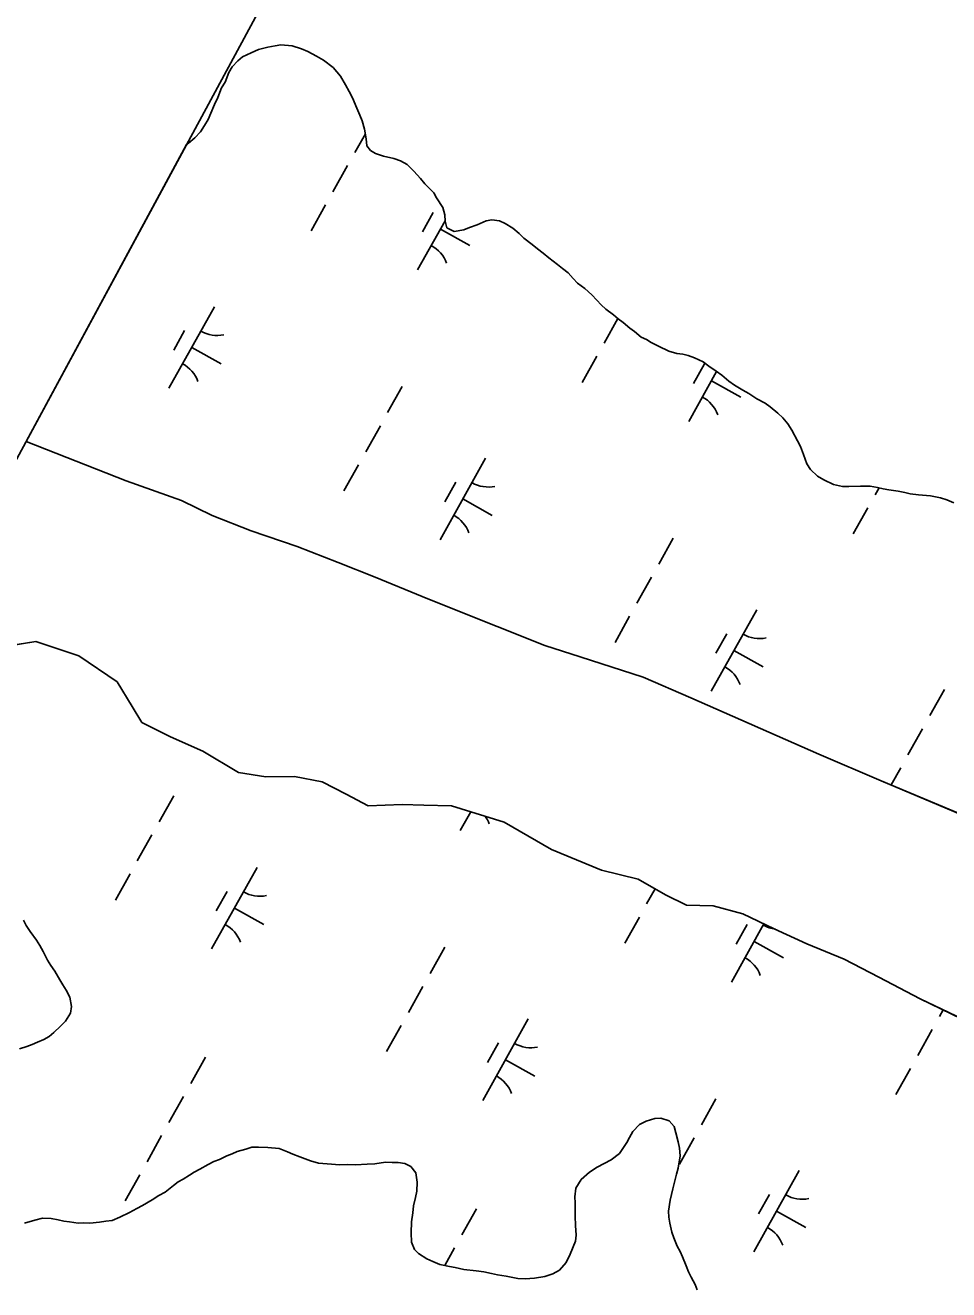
# Model space of a CAD drawing. Extents: x 3923531 to 3943530, y 207391 to 229799.
# Drawn here: x 3930746 to 3931241, y 219861 to 220538 of the extents above; entities that cross this region are included whole.
import ezdxf

# ---------------------------------------------------------------- set-up
doc = ezdxf.new("R2010")
doc.units = 0
for name, color, linetype in [('V-GRID-FRAM', 7, 'Continuous'), ('V-TOPO-SHOR', 7, 'Continuous'), ('V-WETL-SWMP', 7, 'Continuous')]:
    doc.layers.add(name, color=color, linetype=linetype)

msp = doc.modelspace()

# ---------------------------------------------------------------- linework, layer by layer
at = {"layer": 'V-GRID-FRAM'}
msp.add_lwpolyline([(3941569.42, 222286.79), (3934196.47, 209089.08), (3926890.07, 213186.24), (3934009.8, 226348.12), (3941569.42, 222286.79)], dxfattribs=at)
at = {"layer": 'V-TOPO-SHOR'}
for points in [[(3930746.52, 220315.46), (3930773.38, 220304.91), (3930800.06, 220294.36), (3930829.76, 220283.78), (3930846.2, 220275.75), (3930867.07, 220267.68), (3930891.76, 220259.16), (3930913.63, 220250.68), (3930933.49, 220242.82), (3930958.77, 220232.48), (3930978.63, 220224.42), (3930998.9, 220216.35), (3931024.38, 220206.22), (3931043.25, 220200.18), (3931076.98, 220189.35), (3931102.66, 220178.21), (3931171.24, 220148.08), (3931204.54, 220133.84), (3931383.06, 220058.46)], [(3930710.46, 220201.74), (3930751.82, 220208.36), (3930774.71, 220200.67), (3930795.32, 220186.76), (3930803.44, 220173.58), (3930808.59, 220165.07), (3930823.82, 220157.25), (3930841.27, 220149.62), (3930860.29, 220138.14), (3930874.97, 220135.97), (3930890.28, 220136.02), (3930905.16, 220133.24), (3930917.99, 220126.66), (3930929.81, 220120.3), (3930947.95, 220121.11), (3930959.63, 220120.79), (3930974.33, 220120.44), (3931002.65, 220111.69), (3931027.88, 220096.92), (3931054.76, 220085.96), (3931074.45, 220081.13), (3931089.07, 220072.71), (3931100.3, 220067.16), (3931114.6, 220066.81), (3931130.47, 220062.62), (3931147.31, 220054.58), (3931164.75, 220046.55), (3931184.81, 220038.28), (3931203.25, 220028.62), (3931225.49, 220017.11), (3931269.79, 219995.7)]]:
    msp.add_lwpolyline(points, dxfattribs=at)
at = {"layer": 'V-WETL-SWMP'}
for p, q in [((3930862.54, 220521.44), (3930867.11, 220523.57)), ((3930867.11, 220523.57), (3930871.09, 220525.31)), ((3930871.09, 220525.31), (3930876.04, 220526.64)), ((3930876.04, 220526.64), (3930880.01, 220527.19)), ((3930880.01, 220527.19), (3930882.98, 220527.76)), ((3930882.98, 220527.76), (3930889.11, 220527.3)), ((3930889.11, 220527.3), (3930894.04, 220525.66)), ((3930894.04, 220525.66), (3930897.39, 220524.25)), ((3930897.39, 220524.25), (3930902.11, 220521.82)), ((3930902.11, 220521.82), (3930905.85, 220519.61)), ((3930855.13, 220513.01), (3930856.94, 220515.96)), ((3930856.94, 220515.96), (3930859.94, 220519.29)), ((3930859.94, 220519.29), (3930862.54, 220521.44)), ((3930905.85, 220519.61), (3930910.95, 220515.6)), ((3930910.95, 220515.6), (3930914.86, 220511.01)), ((3930853.1, 220507.89), (3930855.13, 220513.01)), ((3930914.86, 220511.01), (3930917.58, 220506.43)), ((3930849.26, 220499.62), (3930851.29, 220504.74)), ((3930851.29, 220504.74), (3930853.1, 220507.89)), ((3930917.58, 220506.43), (3930919.52, 220502.85)), ((3930919.52, 220502.85), (3930921.46, 220499.46)), ((3930845.41, 220491.15), (3930847.44, 220495.88)), ((3930847.44, 220495.88), (3930849.26, 220499.62)), ((3930921.46, 220499.46), (3930923.78, 220493.9)), ((3930843.99, 220487.8), (3930845.41, 220491.15)), ((3930923.78, 220493.9), (3930925.32, 220490.13)), ((3930925.32, 220490.13), (3930926.48, 220487.15)), ((3930836.96, 220477.98), (3930839.97, 220481.32)), ((3930839.97, 220481.32), (3930842.18, 220484.66)), ((3930842.18, 220484.66), (3930843.99, 220487.8)), ((3930926.48, 220487.15), (3930927.82, 220482.58)), ((3930927.82, 220482.58), (3930928.75, 220477.43)), ((3930746.52, 220315.46), (3930832.54, 220474.47)), ((3930832.54, 220474.47), (3930833.57, 220475.25)), ((3930833.57, 220475.25), (3930836.96, 220477.98)), ((3930928.25, 220480.21), (3930922.61, 220470.11)), ((3930928.75, 220477.43), (3930929.11, 220473.67)), ((3930929.11, 220473.67), (3930931.06, 220471.27)), ((3930931.06, 220471.27), (3930933.62, 220469.66)), ((3930933.62, 220469.66), (3930937.96, 220468.23)), ((3930937.96, 220468.23), (3930943.48, 220466.99)), ((3930918.71, 220463.12), (3930910.9, 220449.16)), ((3930943.48, 220466.99), (3930947.03, 220465.77)), ((3930947.03, 220465.77), (3930950.57, 220463.75)), ((3930950.57, 220463.75), (3930954.29, 220460.15)), ((3930954.29, 220460.15), (3930957.81, 220456.16)), ((3930957.81, 220456.16), (3930960.16, 220453.36)), ((3930960.16, 220453.36), (3930964.86, 220448.57)), ((3930964.86, 220448.57), (3930966.41, 220445.98)), ((3930907, 220442.17), (3930899.2, 220428.2)), ((3930966.41, 220445.98), (3930969.72, 220440.8)), ((3930969.72, 220440.8), (3930970.87, 220436.83)), ((3930964.66, 220438.11), (3930958.81, 220427.64)), ((3930970.87, 220436.83), (3930971.03, 220433.47)), ((3930992.99, 220433.64), (3930995.96, 220434.2)), ((3930995.96, 220434.2), (3931000.11, 220433.56)), ((3930971.02, 220433.67), (3930956.28, 220407.29)), ((3930968.47, 220429.11), (3930984.19, 220420.33)), ((3930971.03, 220433.47), (3930971.98, 220429.9)), ((3930971.98, 220429.9), (3930975.92, 220427.88)), ((3930975.92, 220427.88), (3930981.07, 220428.81)), ((3930981.07, 220428.81), (3930984.05, 220429.97)), ((3930984.05, 220429.97), (3930988.22, 220431.51)), ((3930988.22, 220431.51), (3930992.99, 220433.64)), ((3931000.11, 220433.56), (3931003.07, 220432.15)), ((3931003.07, 220432.15), (3931007.19, 220429.73)), ((3931007.19, 220429.73), (3931010.72, 220426.73)), ((3931010.72, 220426.73), (3931013.07, 220424.33)), ((3931013.07, 220424.33), (3931017.59, 220420.92)), ((3931017.59, 220420.92), (3931020.53, 220418.51)), ((3931020.53, 220418.51), (3931023.48, 220416.31)), ((3931023.48, 220416.31), (3931026.61, 220413.7)), ((3931026.61, 220413.7), (3931031.13, 220410.29)), ((3931031.13, 220410.29), (3931033.88, 220408.09)), ((3931033.88, 220408.09), (3931036.82, 220405.68)), ((3931036.82, 220405.68), (3931039.56, 220402.69)), ((3931039.56, 220402.69), (3931041.91, 220400.29)), ((3931041.91, 220400.29), (3931045.83, 220397.28)), ((3931045.83, 220397.28), (3931049.56, 220393.88)), ((3931049.56, 220393.88), (3931052.3, 220391.08)), ((3930847.47, 220387.62), (3930823.08, 220343.97)), ((3931052.3, 220391.08), (3931054.65, 220388.68)), ((3931054.65, 220388.68), (3931056.99, 220386.29)), ((3931063.49, 220381.23), (3931056.12, 220368.03)), ((3931056.99, 220386.29), (3931061.12, 220383.27)), ((3931061.12, 220383.27), (3931063.67, 220381.07)), ((3931063.67, 220381.07), (3931066.42, 220379.07)), ((3930831.46, 220374.8), (3930825.61, 220364.32)), ((3931066.42, 220379.07), (3931069.95, 220376.06)), ((3931069.95, 220376.06), (3931072.5, 220374.25)), ((3931072.5, 220374.25), (3931076.03, 220371.25)), ((3931076.03, 220371.25), (3931078.79, 220370.04)), ((3931078.79, 220370.04), (3931081.34, 220368.43)), ((3931081.34, 220368.43), (3931085.28, 220366.41)), ((3931085.28, 220366.41), (3931090.79, 220363.78)), ((3930835.27, 220365.8), (3930850.99, 220357.02)), ((3931052.21, 220361.05), (3931044.41, 220347.08)), ((3931090.79, 220363.78), (3931095.13, 220362.55)), ((3931095.13, 220362.55), (3931098.29, 220362.12)), ((3931098.29, 220362.12), (3931101.25, 220361.49)), ((3931101.25, 220361.49), (3931104.6, 220360.27)), ((3931104.6, 220360.27), (3931109.13, 220358.05)), ((3931116.42, 220352.88), (3931101.49, 220326.16)), ((3931109.88, 220356.99), (3931104.02, 220346.51)), ((3931109.13, 220358.05), (3931112.27, 220355.84)), ((3931112.27, 220355.84), (3931116.2, 220353.03)), ((3931116.2, 220353.03), (3931119.15, 220351.02)), ((3931113.69, 220347.99), (3931129.4, 220339.21)), ((3931119.15, 220351.02), (3931122.87, 220347.82)), ((3931122.87, 220347.82), (3931126.01, 220345.61)), ((3930948, 220344.86), (3930940.2, 220330.9)), ((3931126.01, 220345.61), (3931130.54, 220342.99)), ((3931130.54, 220342.99), (3931133.68, 220341.18)), ((3931133.68, 220341.18), (3931138.01, 220338.36)), ((3931138.01, 220338.36), (3931142.33, 220335.94)), ((3931142.33, 220335.94), (3931145.08, 220333.94)), ((3931145.08, 220333.94), (3931149.2, 220330.53)), ((3931149.2, 220330.53), (3931151.95, 220328.13)), ((3931151.95, 220328.13), (3931154.49, 220324.94)), ((3930936.3, 220323.91), (3930928.49, 220309.94)), ((3931154.49, 220324.94), (3931156.63, 220321.55)), ((3931156.63, 220321.55), (3931159.73, 220315.78)), ((3930773.37, 220304.91), (3930746.52, 220315.46)), ((3931159.73, 220315.78), (3931161.28, 220312.8)), ((3931161.28, 220312.8), (3931163.02, 220308.43)), ((3930992.68, 220306.5), (3930968.29, 220262.85)), ((3931163.02, 220308.43), (3931164.75, 220303.46)), ((3930800.06, 220294.36), (3930773.37, 220304.91)), ((3930924.59, 220302.96), (3930916.79, 220288.99)), ((3931164.75, 220303.46), (3931166.7, 220300.48)), ((3931166.7, 220300.48), (3931170.42, 220296.88)), ((3930829.76, 220283.78), (3930800.06, 220294.36)), ((3930976.68, 220293.67), (3930970.82, 220283.2)), ((3931170.42, 220296.88), (3931173.76, 220294.86)), ((3931173.76, 220294.86), (3931179.08, 220292.44)), ((3931179.08, 220292.44), (3931183.81, 220291.4)), ((3931183.81, 220291.4), (3931187.18, 220291.36)), ((3931187.18, 220291.36), (3931193.51, 220291.49)), ((3931193.51, 220291.49), (3931198.65, 220291.44)), ((3931198.65, 220291.44), (3931202.6, 220290.81)), ((3931203.41, 220290.64), (3931201.33, 220286.91)), ((3931202.6, 220290.81), (3931205.56, 220290.18)), ((3931205.56, 220290.18), (3931208.72, 220289.56)), ((3931208.72, 220289.56), (3931213.66, 220288.91)), ((3931213.66, 220288.91), (3931217.21, 220288.08)), ((3931217.21, 220288.08), (3931220.17, 220287.46)), ((3931220.17, 220287.46), (3931224.52, 220286.82)), ((3931224.52, 220286.82), (3931231.04, 220286.36)), ((3931231.04, 220286.36), (3931236.37, 220285.31)), ((3931236.37, 220285.31), (3931239.73, 220284.29)), ((3930846.2, 220275.75), (3930829.76, 220283.78)), ((3930980.49, 220284.67), (3930996.2, 220275.89)), ((3931197.43, 220279.92), (3931189.63, 220265.96)), ((3931239.73, 220284.29), (3931243.47, 220282.67)), ((3930867.07, 220267.68), (3930846.2, 220275.75)), ((3930891.76, 220259.16), (3930867.07, 220267.68)), ((3930913.63, 220250.68), (3930891.76, 220259.16)), ((3931093.21, 220263.74), (3931085.41, 220249.77)), ((3930933.49, 220242.81), (3930913.63, 220250.68)), ((3930958.77, 220232.48), (3930933.49, 220242.81)), ((3931081.51, 220242.79), (3931073.71, 220228.82)), ((3930978.63, 220224.42), (3930958.77, 220232.48)), ((3930998.9, 220216.35), (3930978.63, 220224.42)), ((3931137.89, 220225.37), (3931113.51, 220181.72)), ((3931069.8, 220221.84), (3931062, 220207.87)), ((3931024.38, 220206.22), (3930998.9, 220216.35)), ((3931121.89, 220212.55), (3931116.04, 220202.07)), ((3930710.46, 220201.74), (3930751.82, 220208.36)), ((3930751.82, 220208.36), (3930774.71, 220200.67)), ((3931043.25, 220200.18), (3931024.38, 220206.22)), ((3930774.71, 220200.67), (3930795.32, 220186.76)), ((3931076.98, 220189.35), (3931043.25, 220200.18)), ((3931125.7, 220203.55), (3931141.41, 220194.77)), ((3930795.32, 220186.76), (3930803.44, 220173.58)), ((3931102.66, 220178.21), (3931076.98, 220189.35)), ((3931171.24, 220148.08), (3931102.66, 220178.21)), ((3931238.43, 220182.62), (3931230.62, 220168.65)), ((3930803.44, 220173.58), (3930808.59, 220165.07)), ((3930808.59, 220165.07), (3930823.82, 220157.25)), ((3930823.82, 220157.25), (3930841.27, 220149.62)), ((3931226.72, 220161.66), (3931218.92, 220147.7)), ((3930841.27, 220149.62), (3930860.29, 220138.14)), ((3931204.54, 220133.84), (3931171.24, 220148.08)), ((3930860.29, 220138.14), (3930874.97, 220135.97)), ((3930874.97, 220135.97), (3930890.28, 220136.02)), ((3930890.28, 220136.02), (3930905.16, 220133.24)), ((3931215.02, 220140.71), (3931209.91, 220131.57)), ((3930905.16, 220133.24), (3930917.99, 220126.66)), ((3931383.06, 220058.46), (3931204.54, 220133.84)), ((3930825.61, 220125.78), (3930817.81, 220111.81)), ((3930917.99, 220126.66), (3930929.81, 220120.3)), ((3930929.81, 220120.3), (3930947.95, 220121.12)), ((3930947.95, 220121.12), (3930959.63, 220120.79)), ((3930959.63, 220120.79), (3930974.33, 220120.44)), ((3930974.33, 220120.44), (3931002.65, 220111.69)), ((3930984.76, 220117.21), (3930979.1, 220107.08)), ((3931002.65, 220111.69), (3931027.88, 220096.92)), ((3930813.9, 220104.83), (3930806.1, 220090.86)), ((3931027.88, 220096.92), (3931054.76, 220085.96)), ((3930802.2, 220083.88), (3930794.4, 220069.91)), ((3930870.29, 220087.41), (3930845.9, 220043.76)), ((3931054.76, 220085.96), (3931074.45, 220081.13)), ((3931074.45, 220081.13), (3931089.07, 220072.71)), ((3931083.47, 220075.94), (3931078.94, 220067.82)), ((3930854.28, 220074.59), (3930848.43, 220064.11)), ((3931089.07, 220072.71), (3931100.3, 220067.16)), ((3930858.09, 220065.59), (3930873.81, 220056.81)), ((3931100.3, 220067.16), (3931114.6, 220066.81)), ((3931114.6, 220066.81), (3931130.47, 220062.62)), ((3931130.47, 220062.62), (3931147.31, 220054.59)), ((3930746.54, 220056.35), (3930745.19, 220059.13)), ((3930748.69, 220053.16), (3930746.54, 220056.35)), ((3931075.04, 220060.84), (3931067.23, 220046.87)), ((3931141.78, 220057.22), (3931124.32, 220025.95)), ((3931132.7, 220056.78), (3931126.85, 220046.3)), ((3930752.2, 220048.38), (3930748.69, 220053.16)), ((3930753.95, 220045.59), (3930752.2, 220048.38)), ((3931147.31, 220054.59), (3931164.75, 220046.55)), ((3930755.7, 220042.4), (3930753.95, 220045.59)), ((3930758.02, 220037.83), (3930755.7, 220042.4)), ((3930970.82, 220044.66), (3930963.02, 220030.69)), ((3931136.51, 220047.78), (3931152.22, 220039)), ((3931164.75, 220046.55), (3931184.81, 220038.28)), ((3930759.77, 220034.84), (3930758.02, 220037.83)), ((3930761.92, 220031.85), (3930759.77, 220034.84)), ((3931184.81, 220038.28), (3931203.25, 220028.62)), ((3930764.64, 220027.28), (3930761.92, 220031.85)), ((3931203.25, 220028.62), (3931225.49, 220017.11)), ((3930766.19, 220024.49), (3930764.64, 220027.28)), ((3930767.95, 220021.7), (3930766.19, 220024.49)), ((3930769.88, 220017.92), (3930767.95, 220021.7)), ((3930959.12, 220023.7), (3930951.31, 220009.74)), ((3930770.82, 220012.97), (3930769.88, 220017.92)), ((3931225.49, 220017.11), (3931269.79, 219995.7)), ((3930767.58, 220005.09), (3930770.39, 220009.41)), ((3930770.39, 220009.41), (3930770.82, 220012.97)), ((3931237.81, 220011.15), (3931235.86, 220007.65)), ((3930761.38, 219999.02), (3930764.98, 220002.35)), ((3930764.98, 220002.35), (3930767.58, 220005.09)), ((3930947.41, 220002.75), (3930939.61, 219988.78)), ((3931015.5, 220006.29), (3930991.11, 219962.64)), ((3931231.95, 220000.67), (3931224.15, 219986.7)), ((3930749.84, 219992.61), (3930752.62, 219993.77)), ((3930752.62, 219993.77), (3930756, 219995.32)), ((3930756, 219995.32), (3930758.98, 219996.87)), ((3930758.98, 219996.87), (3930761.38, 219999.02)), ((3930743.09, 219990.31), (3930746.86, 219991.45)), ((3930746.86, 219991.45), (3930749.84, 219992.61)), ((3930999.5, 219993.47), (3930993.65, 219982.99)), ((3930842.55, 219985.74), (3930834.74, 219971.77)), ((3931003.31, 219984.47), (3931019.02, 219975.69)), ((3931220.25, 219979.72), (3931212.45, 219965.75)), ((3930830.84, 219964.78), (3930823.04, 219950.82)), ((3931116.04, 219963.53), (3931108.23, 219949.56)), ((3931086.54, 219953.12), (3931083.37, 219952.99)), ((3931091.04, 219951.73), (3931086.54, 219953.12)), ((3931075.07, 219949.76), (3931071.59, 219946.07)), ((3931078.65, 219951.46), (3931075.07, 219949.76)), ((3931083.37, 219952.99), (3931078.65, 219951.46)), ((3931093.65, 219948.65), (3931091.04, 219951.73)), ((3931094.53, 219945.24), (3931093.65, 219948.65)), ((3930819.14, 219943.83), (3930811.33, 219929.86)), ((3931068.4, 219940.13), (3931064.35, 219934.28)), ((3931069.7, 219942.85), (3931068.4, 219940.13)), ((3931071.59, 219946.07), (3931069.7, 219942.85)), ((3931095.83, 219940.44), (3931094.53, 219945.24)), ((3931096.5, 219937.15), (3931095.83, 219940.44)), ((3931104.33, 219942.58), (3931096.53, 219928.61)), ((3930854.07, 219932.97), (3930850.1, 219931.04)), ((3930856.86, 219934.13), (3930854.07, 219932.97)), ((3930859.64, 219935.29), (3930856.86, 219934.13)), ((3930864.2, 219936.63), (3930859.64, 219935.29)), ((3930867.38, 219937.58), (3930864.2, 219936.63)), ((3930870.94, 219937.55), (3930867.38, 219937.58)), ((3930876.08, 219937.49), (3930870.94, 219937.55)), ((3930882.01, 219936.84), (3930876.08, 219937.49)), ((3930886.54, 219935.21), (3930882.01, 219936.84)), ((3930889.49, 219933.79), (3930886.54, 219935.21)), ((3930893.24, 219932.37), (3930889.49, 219933.79)), ((3931064.35, 219934.28), (3931060, 219930.92)), ((3931095.84, 219926.47), (3931096.9, 219933.03)), ((3931096.9, 219933.03), (3931096.5, 219937.15)), ((3930844.13, 219928.33), (3930839.56, 219925.8)), ((3930847.12, 219929.88), (3930844.13, 219928.33)), ((3930850.1, 219931.04), (3930847.12, 219929.88)), ((3930898.95, 219930.33), (3930893.24, 219932.37)), ((3930903.1, 219929.1), (3930898.95, 219930.33)), ((3930907.84, 219928.66), (3930903.1, 219929.1)), ((3930914.56, 219928.19), (3930907.84, 219928.66)), ((3930918.92, 219928.34), (3930914.56, 219928.19)), ((3930923.07, 219928.1), (3930918.92, 219928.34)), ((3930929.2, 219928.44), (3930923.07, 219928.1)), ((3930933.36, 219928.79), (3930929.2, 219928.44)), ((3930939.11, 219929.52), (3930933.36, 219928.79)), ((3930942.67, 219929.48), (3930939.11, 219929.52)), ((3930945.83, 219929.45), (3930942.67, 219929.48)), ((3930949.39, 219928.82), (3930945.83, 219929.45)), ((3930952.54, 219927.21), (3930949.39, 219928.82)), ((3930955.27, 219923.81), (3930952.54, 219927.21)), ((3931052.44, 219926.96), (3931048.34, 219924.24)), ((3931056.14, 219928.86), (3931052.44, 219926.96)), ((3931060, 219930.92), (3931056.14, 219928.86)), ((3931095.01, 219923.24), (3931095.84, 219926.47)), ((3930807.43, 219922.88), (3930799.63, 219908.91)), ((3930830.6, 219920.55), (3930828.01, 219919)), ((3930833.99, 219922.7), (3930830.6, 219920.55)), ((3930836.57, 219924.25), (3930833.99, 219922.7)), ((3930839.56, 219925.8), (3930836.57, 219924.25)), ((3930956.01, 219918.86), (3930955.27, 219923.81)), ((3931043.86, 219920.33), (3931041.04, 219915.61)), ((3931048.34, 219924.24), (3931043.86, 219920.33)), ((3931092.95, 219915.39), (3931095.01, 219923.24)), ((3931160.71, 219925.17), (3931136.33, 219881.52)), ((3930821.03, 219913.53), (3930817.65, 219911.79)), ((3930825.42, 219917.05), (3930821.03, 219913.53)), ((3930828.01, 219919), (3930825.42, 219917.05)), ((3930955.13, 219910.76), (3930955.76, 219914.12)), ((3930955.76, 219914.12), (3930956.01, 219918.86)), ((3931041.04, 219915.61), (3931040.4, 219911.06)), ((3931091.51, 219909.27), (3931092.95, 219915.39)), ((3930808.89, 219906.34), (3930805.91, 219904.79)), ((3930814.07, 219909.45), (3930808.89, 219906.34)), ((3930817.65, 219911.79), (3930814.07, 219909.45)), ((3930953.66, 219902.46), (3930954.1, 219906.22)), ((3930954.1, 219906.22), (3930955.13, 219910.76)), ((3931040.4, 219911.06), (3931040.57, 219907.9)), ((3931040.57, 219907.9), (3931040.73, 219904.73)), ((3931090.65, 219903.42), (3931091.51, 219909.27)), ((3931144.71, 219912.34), (3931138.86, 219901.87)), ((3930755.4, 219899.57), (3930751.24, 219898.63)), ((3930759.95, 219899.52), (3930755.4, 219899.57)), ((3930763.7, 219898.69), (3930759.95, 219899.52)), ((3930796.76, 219900.13), (3930792.58, 219898.39)), ((3930801.93, 219902.65), (3930796.76, 219900.13)), ((3930805.91, 219904.79), (3930801.93, 219902.65)), ((3930953.02, 219897.72), (3930953.66, 219902.46)), ((3930987.76, 219904.61), (3930979.96, 219890.64)), ((3931040.73, 219904.73), (3931040.69, 219900.77)), ((3931040.69, 219900.77), (3931040.84, 219895.63)), ((3931090.9, 219900.21), (3931090.65, 219903.42)), ((3931091.3, 219897), (3931090.9, 219900.21)), ((3931148.52, 219903.34), (3931164.24, 219894.56)), ((3930751.24, 219898.63), (3930745.68, 219896.9)), ((3930766.67, 219898.07), (3930763.7, 219898.69)), ((3930769.83, 219897.64), (3930766.67, 219898.07)), ((3930774.37, 219897), (3930769.83, 219897.64)), ((3930777.54, 219897.17), (3930774.37, 219897)), ((3930780.7, 219896.94), (3930777.54, 219897.17)), ((3930785.85, 219897.48), (3930780.7, 219896.94)), ((3930789.22, 219898.03), (3930785.85, 219897.48)), ((3930792.58, 219898.39), (3930789.22, 219898.03)), ((3930952.76, 219891.79), (3930953.02, 219897.72)), ((3931040.84, 219895.63), (3931041.18, 219890.48)), ((3931092.48, 219892.05), (3931091.3, 219897)), ((3930952.91, 219886.84), (3930952.76, 219891.79)), ((3930954.65, 219882.87), (3930952.91, 219886.84)), ((3931040.75, 219887.32), (3931037.91, 219880.42)), ((3931041.18, 219890.48), (3931040.75, 219887.32)), ((3931093.55, 219889.15), (3931092.48, 219892.05)), ((3931095.33, 219884.62), (3931093.55, 219889.15)), ((3930956.8, 219880.67), (3930954.65, 219882.87)), ((3930961.12, 219877.86), (3930956.8, 219880.67)), ((3930976.05, 219883.66), (3930970.82, 219874.29)), ((3931037.91, 219880.42), (3931035.89, 219875.9)), ((3931096.8, 219881.71), (3931095.33, 219884.62)), ((3931098.08, 219878.85), (3931096.8, 219881.71)), ((3931100.01, 219874.16), (3931098.08, 219878.85)), ((3930964.47, 219876.44), (3930961.12, 219877.86)), ((3930968.22, 219874.82), (3930964.47, 219876.44)), ((3930973.35, 219873.77), (3930968.22, 219874.82)), ((3930976.31, 219873.15), (3930973.35, 219873.77)), ((3930981.05, 219872.11), (3930976.31, 219873.15)), ((3930987.57, 219871.45), (3930981.05, 219872.11)), ((3931035.89, 219875.9), (3931032.28, 219871.78)), ((3931101.28, 219870.91), (3931100.01, 219874.16)), ((3930991.72, 219870.81), (3930987.57, 219871.45)), ((3930995.86, 219869.98), (3930991.72, 219870.81)), ((3930999.02, 219869.35), (3930995.86, 219869.98)), ((3931003.76, 219868.51), (3930999.02, 219869.35)), ((3931009.88, 219867.26), (3931003.76, 219868.51)), ((3931013.84, 219867.22), (3931009.88, 219867.26)), ((3931018.79, 219867.57), (3931013.84, 219867.22)), ((3931024.33, 219868.3), (3931018.79, 219867.57)), ((3931028.7, 219869.84), (3931024.33, 219868.3)), ((3931032.28, 219871.78), (3931028.7, 219869.84)), ((3931102.79, 219868.04), (3931101.28, 219870.91)), ((3931104.85, 219864.02), (3931102.79, 219868.04)), ((3931106.08, 219861.2), (3931104.85, 219864.02))]:
    msp.add_line(p, q, dxfattribs=at)
for centre, start, end in [((3930955.21, 220404.88), 20.03808, 61.58174), ((3930848.95, 220389.8), 240.03808, 281.58174), ((3930822.01, 220341.57), 20.03808, 61.58174), ((3931100.42, 220323.76), 20.03808, 61.58174), ((3930994.16, 220308.67), 240.03808, 281.58174), ((3930967.22, 220260.44), 20.03808, 61.58174), ((3931139.38, 220227.55), 240.03808, 281.58174), ((3931112.44, 220179.32), 20.03808, 61.58174), ((3930978.03, 220104.67), 20.03808, 35.26422), ((3930871.77, 220089.59), 240.03808, 281.58174), ((3930844.83, 220041.36), 20.03808, 61.58174), ((3931150.19, 220071.78), 240.03808, 262.64393), ((3931123.24, 220023.55), 20.03808, 61.58174), ((3931016.99, 220008.46), 240.03808, 281.58174), ((3930990.04, 219960.24), 20.03808, 61.58174), ((3931162.2, 219927.34), 240.03808, 281.58174), ((3931135.26, 219879.11), 20.03808, 61.58174)]:
    msp.add_arc(centre, 17.62, start, end, dxfattribs=at)

doc.saveas('drawing.dxf')
